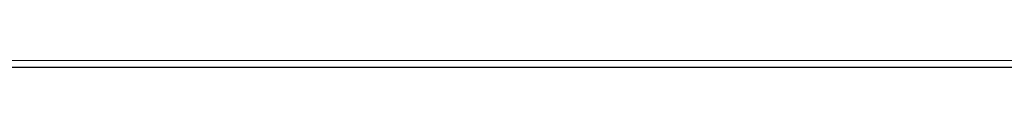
# Model space of a CAD drawing. Header units: millimetres. Extents: x -261 to 187, y -214 to 106.
# Tile 330 of 656: x -200.6265 to -196.7022, y -85.6454 to -85.6183. Entities that reach past the tile are written whole.
import ezdxf

# ---------------------------------------------------------------- set-up
doc = ezdxf.new("R2010")
doc.units = ezdxf.units.MM
doc.header["$LTSCALE"] = 0.005
doc.header["$MEASUREMENT"] = 0
doc.layers.add('IFC-Parede padrão-Contorno', color=9, linetype='Continuous', lineweight=5)
doc.layers.add('IFC-Parede-Contorno', color=9, linetype='Continuous', lineweight=5)

msp = doc.modelspace()

# ---------------------------------------------------------------- linework, layer by layer
at = {"layer": 'IFC-Parede padrão-Contorno', "lineweight": 5}
msp.add_line((-212.8404, -85.6454), (-195.5879, -85.6454), dxfattribs=at)
at = {"layer": 'IFC-Parede-Contorno', "lineweight": 5}
for p, q in [((-200.728, -85.6183), (-199.918, -85.6183)), ((-199.918, -85.6183), (-199.4352, -85.6183)), ((-199.4352, -85.6183), (-195.7654, -85.6183)), ((-210.8248, -85.6447), (-194.8831, -85.6447))]:
    msp.add_line(p, q, dxfattribs=at)

doc.saveas('drawing.dxf')
